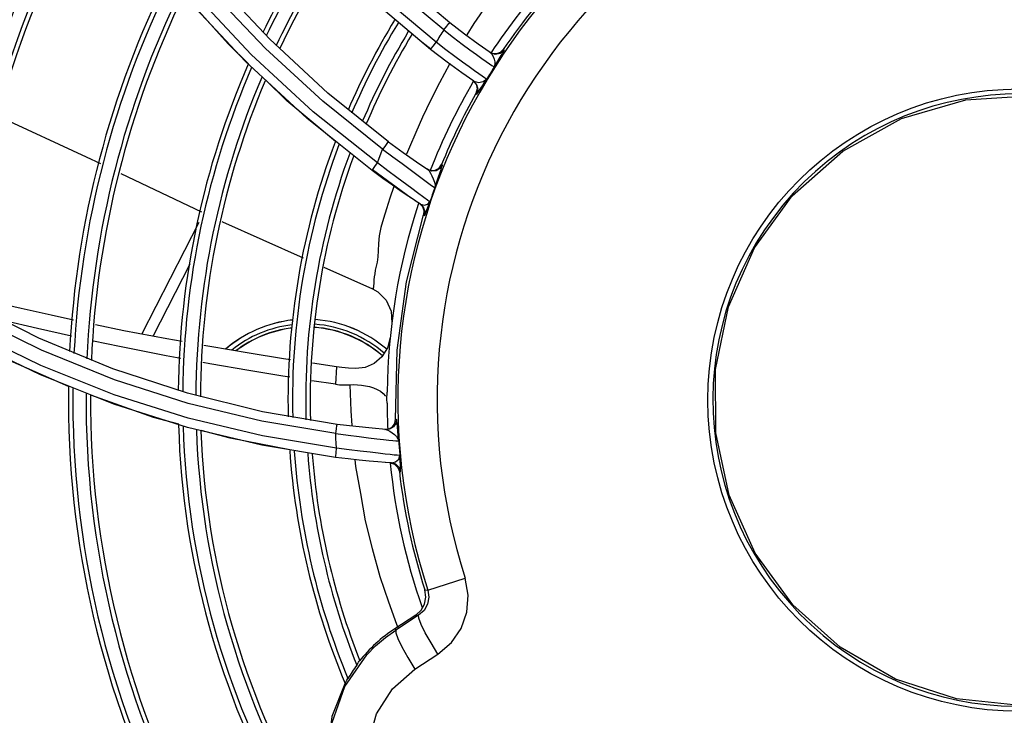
# Model space of a CAD drawing. Extents: x 40.7 to 137.4, y -250.8 to -221.5.
# Tile 263 of 320: x 123.002 to 123.1115, y -239.5197 to -239.4424. Entities that reach past the tile are written whole.
import ezdxf

# ---------------------------------------------------------------- set-up
doc = ezdxf.new("R2010")
doc.units = 0
doc.header["$MEASUREMENT"] = 0
doc.layers.get('0').update_dxf_attribs({"linetype": 'CONTINUOUS'})

msp = doc.modelspace()

# ---------------------------------------------------------------- linework, layer by layer
at = {"color": 155}
for p, q in [((123.0498520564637, -239.4426904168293), (123.0435537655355, -239.4373657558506)), ((123.029857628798, -239.4445386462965), (123.0237660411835, -239.4380087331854)), ((123.0270960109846, -239.446956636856), (123.0205984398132, -239.4399440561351)), ((123.0477273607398, -239.4456778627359), (123.0415116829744, -239.4404591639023)), ((123.0362977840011, -239.4505127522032), (123.029857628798, -239.4445386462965)), ((123.0477685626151, -239.4456231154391), (123.0467418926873, -239.4448504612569)), ((123.0528171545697, -239.4462256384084), (123.05341858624, -239.4466549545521)), ((123.0542632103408, -239.4459478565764), (123.0546605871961, -239.4461211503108)), ((123.0554918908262, -239.4459682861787), (123.0558013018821, -239.4456651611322)), ((123.0558013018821, -239.4456651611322), (123.0558984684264, -239.4457329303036)), ((123.0339868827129, -239.453356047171), (123.0270960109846, -239.446956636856)), ((123.0530948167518, -239.4483868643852), (123.0526057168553, -239.4480399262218)), ((123.0524242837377, -239.4491302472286), (123.0527772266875, -239.449534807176)), ((123.0525251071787, -239.4492005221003), (123.0530462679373, -239.4493220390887)), ((123.0430419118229, -239.455917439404), (123.0362977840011, -239.4505127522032)), ((123.0527549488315, -239.450573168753), (123.0528560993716, -239.450643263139)), ((123.0528965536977, -239.4500558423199), (123.0527549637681, -239.4505731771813)), ((123.0527772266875, -239.449534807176), (123.0528965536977, -239.4500558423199)), ((123.041218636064, -239.4591245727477), (123.0339868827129, -239.453356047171)), ((123.045572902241, -239.4621903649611), (123.0412608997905, -239.4590661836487)), ((123.0474065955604, -239.4590098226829), (123.0473105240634, -239.4589449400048)), ((123.0473115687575, -239.4589456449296), (123.0477633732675, -239.4591212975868)), ((123.0486646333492, -239.458848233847), (123.0489432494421, -239.4584501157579)), ((123.0490380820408, -239.4585137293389), (123.0489432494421, -239.4584501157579)), ((123.0132977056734, -239.4594399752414), (123.0222435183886, -239.4637085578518)), ((123.0462096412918, -239.459585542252), (123.0476722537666, -239.4606722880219)), ((123.046601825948, -239.4628725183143), (123.0460190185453, -239.4624881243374)), ((123.0469866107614, -239.4621294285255), (123.0462694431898, -239.4615948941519)), ((123.0473908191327, -239.4624287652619), (123.0469866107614, -239.4621294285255)), ((123.0464883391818, -239.4627981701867), (123.0468173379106, -239.4631343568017)), ((123.0466016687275, -239.4628727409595), (123.0470187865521, -239.4629760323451)), ((123.0469310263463, -239.4632081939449), (123.046601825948, -239.4628725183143)), ((123.0468173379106, -239.4631343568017), (123.0469755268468, -239.4635756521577)), ((123.0469755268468, -239.4635756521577), (123.0469350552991, -239.464043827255)), ((123.0469348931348, -239.4640442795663), (123.0470491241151, -239.4641180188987)), ((123.0156424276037, -239.4773200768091), (123.0219927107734, -239.4648782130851)), ((123.0168919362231, -239.4775573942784), (123.0209996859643, -239.4695092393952)), ((123.0358685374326, -239.4698667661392), (123.0412622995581, -239.4722763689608)), ((123.0412622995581, -239.4722763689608), (123.0412584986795, -239.47227473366)), ((123.0206969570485, -239.4838843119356), (123.012401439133, -239.4811625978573)), ((123.0372506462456, -239.4809517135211), (123.0345919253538, -239.4805453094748)), ((123.0371434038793, -239.4828889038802), (123.034524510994, -239.4824954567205)), ((123.0207893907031, -239.4866675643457), (123.012559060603, -239.4840600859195)), ((123.0290281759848, -239.4859432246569), (123.0206969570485, -239.4838843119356)), ((123.0207144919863, -239.4876947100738), (123.012501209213, -239.4850950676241)), ((123.0290389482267, -239.4886404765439), (123.0207893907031, -239.4866675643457)), ((123.0373416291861, -239.4873487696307), (123.0290281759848, -239.4859432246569)), ((123.0289527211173, -239.4896661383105), (123.0207144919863, -239.4876947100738)), ((123.0437507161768, -239.4872356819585), (123.0438333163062, -239.4867828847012)), ((123.0438333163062, -239.4867828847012), (123.0439485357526, -239.4867920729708)), ((123.0372752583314, -239.4899927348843), (123.0290389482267, -239.4886404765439)), ((123.0426448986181, -239.4879115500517), (123.0431017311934, -239.4878521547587)), ((123.0371717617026, -239.491019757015), (123.0289527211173, -239.4896661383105)), ((123.0433745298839, -239.4916412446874), (123.0426875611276, -239.4915891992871)), ((123.043246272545, -239.4916318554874), (123.0437259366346, -239.4917824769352)), ((123.0433745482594, -239.4916416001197), (123.0438379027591, -239.4915041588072)), ((123.0437259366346, -239.4917824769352), (123.0440873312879, -239.4921292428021)), ((123.0440873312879, -239.4921292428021), (123.0442574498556, -239.4926018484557)), ((123.0442574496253, -239.4926018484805), (123.0443860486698, -239.4926110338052)), ((123.0474108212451, -239.5057877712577), (123.0515680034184, -239.5044513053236)), ((123.0470915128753, -239.5057641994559), (123.0474108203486, -239.5057877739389)), ((123.0460956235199, -239.5085543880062), (123.0437616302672, -239.5100704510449)), ((123.0463970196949, -239.5085803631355), (123.0438595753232, -239.5102212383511)), ((123.0460956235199, -239.5085543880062), (123.0463970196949, -239.5085803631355)), ((123.0439515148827, -239.5095602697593), (123.0441010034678, -239.5099351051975)), ((123.0437616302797, -239.5100704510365), (123.0438595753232, -239.5102212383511)), ((123.0477701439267, -239.511652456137), (123.047135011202, -239.5105330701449)), ((123.0485424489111, -239.5128997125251), (123.0477701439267, -239.511652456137)), ((123.0445330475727, -239.5120936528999), (123.0451866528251, -239.5132603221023)), ((123.045984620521, -239.5145537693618), (123.0485424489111, -239.5128997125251)), ((123.0451866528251, -239.5132603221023), (123.0459846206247, -239.5145537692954))]:
    msp.add_line(p, q, dxfattribs=at)
for points in [[(123.0418061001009, -239.4582845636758), (123.0346598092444, -239.4525932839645), (123.027788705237, -239.4462330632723), (123.0213375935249, -239.4392956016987), (123.0152647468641, -239.4316922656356), (123.0096647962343, -239.4234783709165), (123.0045902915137, -239.4146724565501), (123.0000886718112, -239.4052886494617), (122.9962026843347, -239.3953276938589), (122.9929836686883, -239.3848017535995), (122.9904888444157, -239.3737408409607), (122.9887742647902, -239.362179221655), (122.987894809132, -239.3501558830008), (122.9879079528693, -239.337718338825)], [(123.0483406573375, -239.44484318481), (123.0421788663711, -239.4396775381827), (123.0362818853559, -239.4339387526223), (123.0307280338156, -239.4276670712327), (123.0255632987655, -239.4208814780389), (123.020814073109, -239.4135770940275), (123.0165092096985, -239.4057434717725), (123.0126940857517, -239.3973933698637), (123.0094106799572, -239.3885326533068), (123.0067046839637, -239.3791726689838), (123.0046245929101, -239.3693319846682), (123.0032197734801, -239.3590329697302), (123.0025404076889, -239.3483033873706), (123.0026366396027, -239.337179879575)], [(123.0491899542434, -239.4434928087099), (123.043315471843, -239.4385638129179), (123.0374291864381, -239.4328404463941), (123.0319023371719, -239.4265946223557), (123.0267579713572, -239.419819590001), (123.0220332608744, -239.4125211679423), (123.0177622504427, -239.4046977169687), (123.0139856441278, -239.3963544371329)], [(123.0423963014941, -239.4567419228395), (123.0357329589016, -239.4514145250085), (123.0293554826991, -239.4455516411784), (123.0233113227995, -239.4391454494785), (123.0176423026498, -239.4322144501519), (123.012379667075, -239.4247671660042), (123.0075568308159, -239.4168066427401), (123.0032114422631, -239.4083389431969)], [(123.0680832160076, -239.4254096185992), (123.0660837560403, -239.4271463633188), (123.0639381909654, -239.4291303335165), (123.0617745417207, -239.4311675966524), (123.0599082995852, -239.4332754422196), (123.058075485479, -239.4353005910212), (123.0561684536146, -239.4377148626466), (123.0542592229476, -239.4402664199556), (123.0525417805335, -239.4427795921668), (123.0517673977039, -239.4440509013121)], [(123.0275012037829, -239.4472558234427), (123.02523575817, -239.4450551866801), (123.0203256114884, -239.4395433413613)], [(123.0491899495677, -239.4434932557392), (123.0495206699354, -239.4430758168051), (123.0497588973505, -239.4427873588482), (123.0498520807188, -239.4426903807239)], [(123.0543621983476, -239.446016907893), (123.0530184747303, -239.4450653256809), (123.0514993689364, -239.4439497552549), (123.0498520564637, -239.4426904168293)], [(123.0491899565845, -239.4434932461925), (123.0502686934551, -239.4443318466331), (123.0512353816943, -239.4450647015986), (123.0520881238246, -239.4456964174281), (123.0528171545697, -239.4462256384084)], [(123.0477272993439, -239.445677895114), (123.047804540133, -239.4455553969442), (123.0480305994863, -239.4452482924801), (123.0483404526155, -239.444844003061)], [(123.0526057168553, -239.4480399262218), (123.0520042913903, -239.4476075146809), (123.0512698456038, -239.4470719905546), (123.0504095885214, -239.446433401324), (123.0494323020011, -239.4456921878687), (123.0483404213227, -239.4448440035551)], [(123.0525254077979, -239.4492004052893), (123.0512087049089, -239.4482743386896), (123.0495818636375, -239.447088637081), (123.0477272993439, -239.445677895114)], [(123.0543622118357, -239.4460168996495), (123.054524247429, -239.4461862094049), (123.0546621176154, -239.4464316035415)], [(123.0558984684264, -239.4457329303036), (123.0554558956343, -239.4461101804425), (123.0548978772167, -239.4462100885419), (123.0543623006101, -239.4460169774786)], [(123.0546605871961, -239.4461211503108), (123.0550915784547, -239.4461278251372), (123.0554918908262, -239.4459682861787)], [(123.0548015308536, -239.4476094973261), (123.0550783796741, -239.4471394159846), (123.0553373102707, -239.4467084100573), (123.0555564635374, -239.4463461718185), (123.0557224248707, -239.4460692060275), (123.0558319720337, -239.4458796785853), (123.0558882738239, -239.4457713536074), (123.0558986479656, -239.4457326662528)], [(123.0498783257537, -239.4472108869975), (123.0498334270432, -239.4472867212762), (123.0487038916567, -239.4493604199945), (123.0477005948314, -239.4513269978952), (123.0468362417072, -239.4531894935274), (123.0460804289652, -239.4549062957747), (123.0453787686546, -239.4565183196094), (123.0450505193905, -239.4572946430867)], [(123.05341858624, -239.4466549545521), (123.0539001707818, -239.4469935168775), (123.0542734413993, -239.4472518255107), (123.0545483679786, -239.4474393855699), (123.0548016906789, -239.4476096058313)], [(123.0546621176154, -239.4464316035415), (123.0547795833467, -239.4467281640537), (123.0548635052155, -239.4470428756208), (123.0548781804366, -239.4473420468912), (123.0548017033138, -239.4476096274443)], [(123.0539533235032, -239.4489806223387), (123.0537048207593, -239.4488114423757), (123.0534389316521, -239.4486277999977), (123.0530948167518, -239.4483868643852)], [(123.0371441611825, -239.4559145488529), (123.0317504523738, -239.4513835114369), (123.0293952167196, -239.4490956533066)], [(123.0528560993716, -239.450643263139), (123.0529978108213, -239.4501255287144), (123.0528783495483, -239.4496044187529), (123.05252529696, -239.4492002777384)], [(123.0528574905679, -239.4506407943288), (123.0529834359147, -239.4504828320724), (123.0532362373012, -239.4500946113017), (123.0535630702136, -239.4495824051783), (123.0539533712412, -239.4489802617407)], [(123.0530462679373, -239.4493220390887), (123.0535791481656, -239.4492429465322), (123.0539531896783, -239.4489805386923)], [(122.9997909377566, -239.4531563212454), (123.0094202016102, -239.4575897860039), (123.0110353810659, -239.4583604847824)], [(123.0430419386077, -239.4559173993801), (123.0429429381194, -239.4560271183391), (123.0426991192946, -239.4563383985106), (123.0423969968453, -239.4567393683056)], [(123.0430419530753, -239.4559173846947), (123.0446729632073, -239.4571082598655), (123.0461413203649, -239.4581439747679), (123.0474065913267, -239.4590098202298)], [(123.0418061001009, -239.4582845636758), (123.041998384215, -239.4577702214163), (123.0421948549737, -239.4572560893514), (123.0423963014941, -239.4567419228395)], [(123.0423964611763, -239.4567401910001), (123.0435385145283, -239.4576037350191), (123.04455663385, -239.4583628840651), (123.0462096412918, -239.459585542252)], [(123.0412185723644, -239.4591246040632), (123.0412915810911, -239.45900262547), (123.0415091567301, -239.4586910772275), (123.0418081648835, -239.4582796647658)], [(123.0460386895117, -239.4625010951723), (123.0453079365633, -239.4620120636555), (123.0444679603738, -239.4614394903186), (123.0435037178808, -239.4607693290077), (123.0424193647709, -239.4599990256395), (123.0412185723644, -239.4591246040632)], [(123.0439833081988, -239.4599053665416), (123.0429580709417, -239.4591445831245), (123.0418087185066, -239.4582801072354)], [(123.0474065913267, -239.4590098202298), (123.0475573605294, -239.4591646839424), (123.0477080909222, -239.4594061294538)], [(123.0490380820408, -239.4585137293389), (123.048759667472, -239.4589118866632), (123.0483402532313, -239.4591500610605), (123.0478593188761, -239.4591856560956), (123.0474065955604, -239.4590098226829)], [(123.0477633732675, -239.4591212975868), (123.0482448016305, -239.4590861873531), (123.0486646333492, -239.458848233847)], [(123.048191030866, -239.4610464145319), (123.0483028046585, -239.4607028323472), (123.0484431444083, -239.4602852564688), (123.0486010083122, -239.4598280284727), (123.0488909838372, -239.4590006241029)], [(123.0488909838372, -239.4590006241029), (123.0489842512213, -239.4587247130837), (123.0490318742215, -239.4585658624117), (123.0490380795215, -239.4585137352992)], [(123.0462694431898, -239.4615948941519), (123.0456474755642, -239.4611332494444), (123.0439833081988, -239.4599053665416)], [(123.0477080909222, -239.4594061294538), (123.0478628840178, -239.459711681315), (123.0480174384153, -239.4600571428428), (123.048148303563, -239.4604120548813), (123.0482146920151, -239.460746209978), (123.0481911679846, -239.4610461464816)], [(123.0436820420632, -239.4608203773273), (123.0436484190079, -239.4609124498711), (123.0432070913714, -239.4621923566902), (123.0428226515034, -239.4633740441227), (123.0424769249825, -239.4644649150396), (123.0421968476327, -239.4654703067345), (123.042004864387, -239.4663910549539), (123.0419294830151, -239.4672473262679), (123.0419018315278, -239.4680414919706), (123.0418482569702, -239.4687356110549), (123.0417710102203, -239.4692976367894), (123.0416734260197, -239.4697705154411), (123.0415804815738, -239.4702037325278), (123.0415155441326, -239.4705961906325), (123.0414648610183, -239.4709489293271), (123.0414291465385, -239.4712615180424), (123.041405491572, -239.4715347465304), (123.0413655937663, -239.472107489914)], [(123.0476722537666, -239.4606722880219), (123.0479401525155, -239.4608681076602), (123.0481159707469, -239.4609937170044), (123.048191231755, -239.4610461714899)], [(123.0470187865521, -239.4629760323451), (123.0474018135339, -239.4628763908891), (123.0476433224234, -239.4626113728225)], [(123.0470491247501, -239.4641180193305), (123.0470816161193, -239.464072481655), (123.0471557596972, -239.4639001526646), (123.047277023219, -239.4635857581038), (123.0474435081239, -239.4631410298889), (123.0476434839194, -239.4626109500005)], [(123.0476433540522, -239.4626113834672), (123.0475676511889, -239.4625572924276), (123.0473908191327, -239.4624287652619)], [(123.0470491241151, -239.4641180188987), (123.0470895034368, -239.4636494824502), (123.0469310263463, -239.4632081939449)], [(123.0245136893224, -239.4647917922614), (123.02459003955, -239.4648282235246), (123.0335660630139, -239.4688381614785)], [(123.043833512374, -239.4867892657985), (123.0440233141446, -239.4791039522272), (123.0450614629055, -239.4714931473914), (123.0469350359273, -239.4640438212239)], [(123.0371794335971, -239.4883790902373), (123.0289795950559, -239.4870076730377), (123.0207704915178, -239.4850130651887), (123.0125941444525, -239.4823851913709), (123.0044825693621, -239.4791108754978), (122.9964725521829, -239.4751785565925), (122.9885952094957, -239.4705735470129), (122.9808838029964, -239.4652806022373)], [(123.041258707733, -239.4722748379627), (123.0418516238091, -239.4726061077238), (123.0427889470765, -239.4735409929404), (123.0433329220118, -239.4747490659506), (123.0434115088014, -239.4760714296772)], [(123.0413655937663, -239.472107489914), (123.0413515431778, -239.4722130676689), (123.0413253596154, -239.4722717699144), (123.0412810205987, -239.4722824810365), (123.0412622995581, -239.4722763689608)], [(123.0080149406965, -239.475763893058), (123.0055514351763, -239.4752174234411), (123.0022106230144, -239.4744569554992), (122.9989029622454, -239.4737234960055), (122.9958886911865, -239.4730994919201)], [(123.012401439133, -239.4811625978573), (123.0041745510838, -239.4777635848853), (122.9960458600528, -239.4736692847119)], [(123.0078000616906, -239.4775519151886), (123.0040433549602, -239.4766878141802), (123.0001948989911, -239.4757977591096)], [(123.0200962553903, -239.478146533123), (123.0183939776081, -239.4778426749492), (123.0136179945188, -239.4769355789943), (123.0104582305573, -239.476286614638)], [(123.0074810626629, -239.4831429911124), (123.0000621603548, -239.4798735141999), (122.9955286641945, -239.4774595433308)], [(123.012501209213, -239.4850950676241), (123.0043542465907, -239.4818576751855), (122.9963055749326, -239.477970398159)], [(123.012559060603, -239.4840600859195), (123.0043861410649, -239.4808051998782), (122.9963124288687, -239.476892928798)], [(123.0432313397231, -239.4776872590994), (123.0429284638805, -239.4788475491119), (123.0423060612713, -239.4798390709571), (123.0414490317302, -239.4805771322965), (123.0404536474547, -239.4810113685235), (123.0394216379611, -239.4811266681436)], [(123.0199499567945, -239.4800171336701), (123.0183193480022, -239.4797150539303), (123.0131407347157, -239.4786984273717), (123.0102581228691, -239.4780836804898)], [(123.0321551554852, -239.4801684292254), (123.0313907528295, -239.480050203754), (123.0275741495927, -239.4794384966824), (123.0231758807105, -239.4786962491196), (123.0225326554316, -239.4785814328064)], [(123.0320747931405, -239.4821158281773), (123.0312924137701, -239.4819945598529), (123.0275113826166, -239.4813739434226), (123.0231982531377, -239.4806188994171), (123.022399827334, -239.4804709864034)], [(123.0372505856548, -239.4809517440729), (123.0372099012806, -239.4815924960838), (123.0371741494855, -239.4822382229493), (123.0371434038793, -239.4828889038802)], [(123.0394216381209, -239.4811266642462), (123.0386063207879, -239.481088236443), (123.0378540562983, -239.4810281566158), (123.0372506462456, -239.4809517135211)], [(123.0371434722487, -239.4828888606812), (123.0375894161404, -239.4829393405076), (123.0381185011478, -239.4829622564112), (123.0387292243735, -239.4829454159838)], [(123.0387280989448, -239.4829378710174), (123.0391707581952, -239.4829227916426), (123.0396093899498, -239.4829352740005), (123.040049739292, -239.4829756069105), (123.0404943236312, -239.4830462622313), (123.0409386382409, -239.4831503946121), (123.0413703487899, -239.4832896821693), (123.041776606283, -239.4834648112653), (123.0421438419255, -239.4836755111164), (123.0424591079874, -239.4839223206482), (123.0427054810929, -239.4842064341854)], [(123.0387292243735, -239.4829454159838), (123.0388607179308, -239.4858605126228), (123.0389792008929, -239.4874741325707)], [(123.0197244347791, -239.4873402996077), (123.0169170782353, -239.4865732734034), (123.0099401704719, -239.4840983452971)], [(123.0428568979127, -239.4845276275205), (123.0428735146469, -239.4842797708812), (123.0428847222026, -239.4840316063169), (123.0428905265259, -239.4837827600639)], [(123.0428859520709, -239.4850004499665), (123.0428821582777, -239.4848417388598), (123.0428724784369, -239.4846844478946), (123.0428568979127, -239.4845276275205)], [(123.0371790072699, -239.4883791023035), (123.0372520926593, -239.4878496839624), (123.0373108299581, -239.4874792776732), (123.0373416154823, -239.4873486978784)], [(123.0427619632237, -239.4879210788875), (123.0412322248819, -239.4877869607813), (123.0394077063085, -239.4875990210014), (123.0373416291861, -239.4873487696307)], [(123.0439485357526, -239.4867920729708), (123.0438660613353, -239.4872448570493), (123.0436076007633, -239.4876220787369), (123.0432180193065, -239.4878613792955), (123.0427618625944, -239.4879210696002)], [(123.0431017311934, -239.4878521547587), (123.0434918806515, -239.487612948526), (123.0437507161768, -239.4872356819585)], [(123.0440075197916, -239.487227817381), (123.0439827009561, -239.4869748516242), (123.0439633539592, -239.4868352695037), (123.0439484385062, -239.4867889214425)], [(123.0441825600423, -239.4891977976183), (123.0441263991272, -239.4886265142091), (123.0440783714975, -239.4880780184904), (123.0440075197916, -239.487227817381)], [(123.0320763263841, -239.4901956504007), (123.02543658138, -239.4889009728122), (123.0222162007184, -239.4880211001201)], [(123.037178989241, -239.4883791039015), (123.0385506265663, -239.4885633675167), (123.0397707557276, -239.4887156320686), (123.0408400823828, -239.4888414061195), (123.0417490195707, -239.4889440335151), (123.042493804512, -239.4890262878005), (123.0430861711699, -239.4890903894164), (123.0435420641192, -239.4891378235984), (123.0438759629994, -239.4891706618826), (123.0440920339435, -239.4891901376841), (123.0441825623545, -239.4891978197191)], [(123.0372752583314, -239.4899927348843), (123.0372392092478, -239.4894551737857), (123.0372070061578, -239.4889174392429), (123.0371794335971, -239.4883790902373)], [(123.0427619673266, -239.4879210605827), (123.0429628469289, -239.4879769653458), (123.043190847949, -239.4881009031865)], [(123.043190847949, -239.4881009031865), (123.0434401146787, -239.4882735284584), (123.0436952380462, -239.48848045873), (123.0439269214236, -239.4887053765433), (123.0440958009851, -239.4889444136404), (123.0441825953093, -239.4891978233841)], [(123.0371717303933, -239.4910198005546), (123.0371759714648, -239.4908763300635), (123.0372142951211, -239.4904977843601), (123.0372752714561, -239.489992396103)], [(123.0443084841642, -239.4908181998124), (123.044218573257, -239.4908104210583), (123.0440073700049, -239.4907907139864), (123.0436839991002, -239.4907579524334), (123.0432419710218, -239.4907104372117), (123.0426600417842, -239.4906460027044), (123.0419116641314, -239.4905619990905), (123.0409910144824, -239.4904574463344), (123.0399076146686, -239.4903304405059), (123.038669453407, -239.4901773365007), (123.0372752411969, -239.4899924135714)], [(123.0426982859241, -239.491590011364), (123.0418624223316, -239.4915212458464), (123.0408965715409, -239.4914340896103), (123.0397896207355, -239.491323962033), (123.0385442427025, -239.4911869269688), (123.0371717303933, -239.4910198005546)], [(123.0438379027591, -239.4915041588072), (123.0441772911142, -239.4912032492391), (123.0443084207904, -239.4908181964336)], [(123.044386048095, -239.4926110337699), (123.0443970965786, -239.4925462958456), (123.0443928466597, -239.4923289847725), (123.0443722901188, -239.4919392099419), (123.0443402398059, -239.4914019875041), (123.0443084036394, -239.4908178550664)], [(123.0393012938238, -239.4912702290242), (123.0393714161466, -239.4920331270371), (123.0399289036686, -239.4950535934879), (123.0404485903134, -239.4980665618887), (123.0412358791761, -239.5011465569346), (123.0420776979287, -239.5042628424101), (123.0430387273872, -239.5070766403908), (123.0439515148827, -239.5095602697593)], [(123.0443860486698, -239.4926110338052), (123.0442157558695, -239.4921381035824), (123.0438541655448, -239.4917914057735), (123.0433745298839, -239.4916412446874)], [(123.0485424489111, -239.5128997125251), (123.0500418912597, -239.5116174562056), (123.0511227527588, -239.5100364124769), (123.0517616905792, -239.5082247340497), (123.0519113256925, -239.5063272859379), (123.0515680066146, -239.5044513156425)], [(123.0460956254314, -239.5085543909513), (123.0466822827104, -239.5080194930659), (123.0470653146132, -239.5073274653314), (123.0472069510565, -239.506549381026), (123.0470915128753, -239.5057641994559)], [(123.0474108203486, -239.5057877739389), (123.0475268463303, -239.5065609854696), (123.0473891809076, -239.5073321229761), (123.0470057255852, -239.5080286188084), (123.046397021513, -239.5085803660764)], [(123.047135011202, -239.5105330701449), (123.0466594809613, -239.5095825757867), (123.0463992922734, -239.5089013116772), (123.0463970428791, -239.5085803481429)], [(123.0406194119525, -239.5129811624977), (123.041616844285, -239.5119687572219), (123.0426995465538, -239.5110463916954), (123.0438595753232, -239.5102212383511)], [(123.0438595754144, -239.5102212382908), (123.0438509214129, -239.5105277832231), (123.0440793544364, -239.5111614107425), (123.0445330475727, -239.5120936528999)], [(123.0417972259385, -239.5360057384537), (123.0390379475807, -239.5327674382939), (123.0372105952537, -239.528925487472), (123.0364399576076, -239.5247484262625), (123.0367749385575, -239.5205125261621), (123.0381979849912, -239.5164978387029), (123.0406194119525, -239.5129811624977)], [(123.0395175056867, -239.5141261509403), (123.039635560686, -239.5139436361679), (123.0397266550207, -239.513800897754), (123.0397909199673, -239.5136953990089)], [(123.0408616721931, -239.5259936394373), (123.0408243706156, -239.5227073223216), (123.0417135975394, -239.5195497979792), (123.0434725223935, -239.5167561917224), (123.045984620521, -239.5145537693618)], [(123.0382617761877, -239.5160160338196), (123.0367631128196, -239.5198437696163), (123.0362583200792, -239.5239233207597), (123.0367776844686, -239.5279965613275)], [(123.0382617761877, -239.5160160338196), (123.0383290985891, -239.5159229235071), (123.0384214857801, -239.5157877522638), (123.0385405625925, -239.5156105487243)]]:
    msp.add_lwpolyline(points, dxfattribs=at)
at = {"color": 6, "linetype": 'Continuous'}
for points in [[(123.0879211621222, -239.4619499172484), (123.0935375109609, -239.4569639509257), (123.1000805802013, -239.4533482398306), (123.1072352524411, -239.4512559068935), (123.1146669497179, -239.4507751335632), (123.1220315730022, -239.4519281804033), (123.1289859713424, -239.4546707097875), (123.1351985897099, -239.458891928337)], [(123.138390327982, -239.5073709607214), (123.1331041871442, -239.5121229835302), (123.1269564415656, -239.515665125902), (123.120216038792, -239.51785012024), (123.1132228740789, -239.5185883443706), (123.1061810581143, -239.5178602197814), (123.0994201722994, -239.5156772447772), (123.0932649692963, -239.5121373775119), (123.0879877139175, -239.5074023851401), (123.0838117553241, -239.5016792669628), (123.0809148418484, -239.495214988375), (123.0794231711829, -239.4882969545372), (123.07939619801, -239.4812397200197), (123.0808501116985, -239.4742630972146), (123.0837349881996, -239.4677322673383), (123.0879211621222, -239.4619499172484)]]:
    msp.add_lwpolyline(points, dxfattribs=at)
msp.add_circle((123.1131429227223, -239.4846559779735), 0.03459502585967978, dxfattribs=at)
at = {"color": 155}
for centre, radius, start, end in [((123.1131429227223, -239.4846559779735), 0.1325197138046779, 146.8004910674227, 171.3604927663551), ((123.1131429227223, -239.4846559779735), 0.06904536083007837, 108.1903373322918, 197.821748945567), ((123.1131429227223, -239.4846559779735), 0.06467862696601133, 108.1903848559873, 197.8217566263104), ((123.1131429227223, -239.4846559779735), 0.1203360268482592, 149.8813143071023, 174.0582138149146), ((123.1131429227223, -239.4846559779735), 0.1198354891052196, 150.0066167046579, 174.1657089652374), ((123.1131429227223, -239.4846559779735), 0.1183704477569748, 150.3727659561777, 174.478685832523), ((123.1131429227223, -239.4846559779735), 0.1178699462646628, 150.497664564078, 174.5850491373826), ((123.1131429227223, -239.4846559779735), 0.06934223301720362, 126.5799309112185, 145.785911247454), ((123.1131429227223, -239.4846559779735), 0.07025784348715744, 128.8446111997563, 146.6886585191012), ((123.1131429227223, -239.4846559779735), 0.09347811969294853, 147.0194915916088, 154.0568193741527), ((123.1131429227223, -239.4846559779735), 0.09297758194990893, 147.0959739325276, 154.165221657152), ((123.1131429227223, -239.4846559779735), 0.09151254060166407, 147.3160251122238, 154.4809948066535), ((123.1131429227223, -239.4846559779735), 0.09101203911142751, 147.3898798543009, 154.5883606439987), ((123.1131429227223, -239.4846559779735), 0.1056862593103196, 153.5051574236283, 177.0756487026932), ((123.1131429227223, -239.4846559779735), 0.1051857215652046, 153.6273256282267, 177.1735397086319), ((123.1131429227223, -239.4846559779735), 0.1037206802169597, 153.9842399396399, 177.457828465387), ((123.1131429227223, -239.4846559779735), 0.1032201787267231, 154.1059613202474, 177.5541871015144), ((123.1131429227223, -239.4846559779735), 0.0812699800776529, 148.674687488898, 156.6190531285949), ((123.1131429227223, -239.4846559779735), 0.08076944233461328, 148.7318678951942, 156.720017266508), ((123.1131429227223, -239.4846559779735), 0.07930440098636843, 148.8935588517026, 157.013394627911), ((123.1131429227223, -239.4846559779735), 0.07880389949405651, 148.9468065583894, 157.112882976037), ((123.1131429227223, -239.4846559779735), 0.07605517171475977, 147.2327424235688, 148.4345374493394), ((123.1131429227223, -239.4846559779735), 0.09347811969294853, 156.4514804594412, 179.3433435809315), ((123.1131429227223, -239.4846559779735), 0.09297758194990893, 156.5707282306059, 179.4304097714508), ((123.1131429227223, -239.4846559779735), 0.06910976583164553, 147.5846648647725, 148.921086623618), ((123.1131429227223, -239.4846559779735), 0.09151254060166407, 156.9190015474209, 179.6822150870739), ((123.1131429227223, -239.4846559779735), 0.09101203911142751, 157.0377369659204, 179.7671918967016), ((123.1131429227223, -239.4846559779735), 0.07025784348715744, 149.658903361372, 158.6970884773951), ((123.1131429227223, -239.4846559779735), 0.06934223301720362, 150.5644184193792, 157.7950735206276), ((123.1131429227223, -239.4846559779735), 0.0812699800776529, 159.3204464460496, 181.3002438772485), ((123.1131429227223, -239.4846559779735), 0.08076944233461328, 159.4361468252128, 181.3720393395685), ((123.1131429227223, -239.4846559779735), 0.07930440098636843, 159.773794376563, 181.5777094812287), ((123.1131429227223, -239.4846559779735), 0.07880389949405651, 159.8888002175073, 181.6464065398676), ((123.1131662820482, -239.4846676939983), 0.06913561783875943, 160.0216324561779, 161.3953764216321), ((123.1131429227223, -239.4846559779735), 0.07025784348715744, 161.8740441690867, 179.2878659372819), ((123.0338916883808, -239.4893656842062), 0.01370825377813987, 96.31479313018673, 130.7790386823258), ((123.0338916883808, -239.4893656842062), 0.01369992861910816, 96.32463151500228, 130.7485793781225), ((123.0338916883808, -239.4893656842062), 0.01369992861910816, 49.20524053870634, 85.70707438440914), ((123.0338916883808, -239.4893656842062), 0.01370825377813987, 49.2105307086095, 85.70407577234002), ((123.1131429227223, -239.4846559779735), 0.1203360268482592, 175.9804743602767, 204.0582138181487), ((123.1131429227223, -239.4846559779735), 0.1198354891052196, 176.0938046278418, 204.1657089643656), ((123.0338916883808, -239.4893656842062), 0.01318452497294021, 96.86790309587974, 128.7879632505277), ((123.0338916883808, -239.4893656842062), 0.01284089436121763, 97.11516300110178, 127.4031392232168), ((123.0338916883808, -239.4893656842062), 0.01281854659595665, 97.15082407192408, 127.3905664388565), ((123.0338916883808, -239.4893656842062), 0.01281854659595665, 48.62194863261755, 86.04041690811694), ((123.0338916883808, -239.4893656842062), 0.01284089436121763, 48.62063963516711, 86.04203190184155), ((123.0338916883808, -239.4893656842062), 0.01318452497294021, 48.86472133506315, 85.90009035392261), ((123.1131429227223, -239.4846559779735), 0.1183704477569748, 176.4242084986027, 204.4786858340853), ((123.1131429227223, -239.4846559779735), 0.1178699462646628, 176.5366480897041, 204.585049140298), ((123.1131429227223, -239.4846559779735), 0.1056862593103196, 179.1969833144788, 207.0756487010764), ((123.1131429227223, -239.4846559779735), 0.1051857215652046, 179.3028591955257, 207.1735397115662), ((123.1131429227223, -239.4846559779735), 0.1037206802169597, 179.6110418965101, 207.4578284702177), ((123.1131429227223, -239.4846559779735), 0.1032201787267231, 179.715747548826, 207.5541870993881), ((123.1131429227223, -239.4846559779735), 0.07025784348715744, 180.2809206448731, 182.6457422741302), ((123.1131429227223, -239.4846559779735), 0.09347811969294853, 181.6882949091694, 209.3433435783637), ((123.1131429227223, -239.4846559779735), 0.09297758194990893, 181.7859855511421, 209.4304097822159), ((123.1131429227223, -239.4846559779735), 0.09151254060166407, 182.0696504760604, 209.6822150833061), ((123.1131429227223, -239.4846559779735), 0.09101203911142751, 182.1657805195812, 209.7671918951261), ((123.1131429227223, -239.4846559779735), 0.06910976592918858, 183.7681328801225, 185.1153262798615), ((123.1131429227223, -239.4846559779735), 0.0812699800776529, 183.9470229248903, 202.8013791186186), ((123.1131429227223, -239.4846559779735), 0.08076944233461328, 184.033383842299, 202.534906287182), ((123.1131429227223, -239.4846559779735), 0.07930440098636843, 184.2828534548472, 201.8148297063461), ((123.1131429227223, -239.4846559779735), 0.07880389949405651, 184.3669290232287, 201.5873410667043), ((123.1131429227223, -239.4846559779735), 0.07025784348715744, 185.7358795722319, 199.1403131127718), ((123.1131429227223, -239.4846559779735), 0.06934223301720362, 186.5799309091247, 197.7224558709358), ((123.05273927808, -239.5238916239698), 0.0164809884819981, 123.0060445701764, 141.7811748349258), ((123.05273927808, -239.5238916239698), 0.01643714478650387, 143.5507839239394, 149.7481056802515)]:
    msp.add_arc(centre, radius, start, end, dxfattribs=at)
at = {"color": 6, "linetype": 'Continuous'}
msp.add_arc((123.1131429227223, -239.4846559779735), 0.03404333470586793, 318.0174060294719, 316.9928736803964, dxfattribs=at)

doc.saveas('drawing.dxf')
